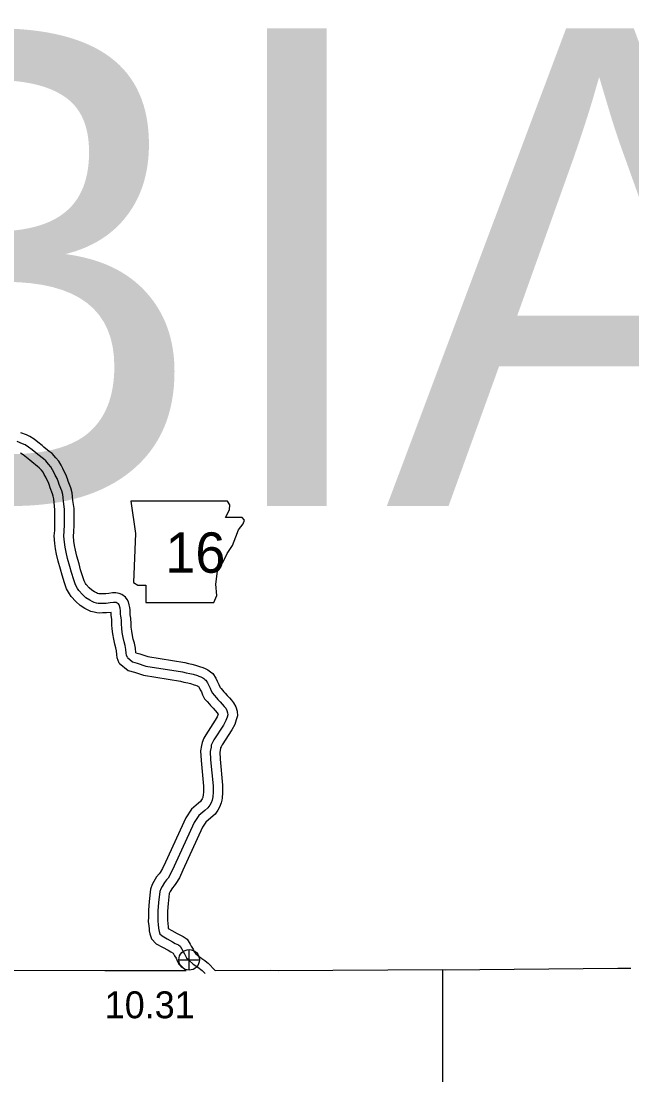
# Model space of a CAD drawing. Extents: x 31699 to 244310, y -8841 to 11474.
# Drawn here: x 145341 to 145980, y -6518 to -5408 of the extents above; entities that cross this region are included whole.
import ezdxf

# ---------------------------------------------------------------- set-up
doc = ezdxf.new("R2010")
doc.units = 0
for name, color, linetype in [('B_Logo', 7, 'Continuous'), ('G-ANNO-TEXT', 7, 'Continuous'), ('Level 21', 7, 'Continuous'), ('Level 55', 7, 'Continuous'), ('R_Border', 7, 'Continuous'), ('R_Logo', 7, 'Continuous'), ('S_WALL_ANNOT', 7, 'Continuous')]:
    doc.layers.add(name, color=color, linetype=linetype)

msp = doc.modelspace()

# ---------------------------------------------------------------- linework, layer by layer
at = {"layer": 'B_Logo'}
for points in [[(145451.9, -6073.5), (145451.1, -6071.3), (145450.7, -6069.2), (145450.4, -6065.1), (145449.6, -6061), (145448.5, -6057.1), (145447.4, -6052.5), (145446.6, -6047.4), (145446.1, -6042.8), (145445.8, -6038.7), (145445.7, -6035.7), (145445.8, -6034.9), (145445.4, -6032.1), (145445.1, -6030.3), (145444.9, -6028.4), (145444.8, -6026), (145444.7, -6024.2), (145444.5, -6022.5), (145444.4, -6021.8), (145444.2, -6021), (145443.7, -6019.3), (145443.2, -6018.3), (145442.6, -6017.5), (145441.4, -6016.6), (145440.3, -6016.2), (145439.1, -6015.9), (145437.3, -6016), (145433.9, -6016.5), (145429.7, -6017), (145427.3, -6016.9), (145425.4, -6017), (145422.8, -6017.1), (145421.5, -6016.9), (145419.6, -6016.6), (145417.3, -6015.9), (145415.2, -6014.9), (145412.5, -6013.5), (145408.5, -6011), (145405, -6007.8), (145401.1, -6003.4), (145399.7, -6001.4), (145397.5, -5997.6), (145395.8, -5992.4), (145393.3, -5984.5), (145391.6, -5978.3), (145389.2, -5970.1), (145387.7, -5963.3), (145386.7, -5958.1), (145386, -5953), (145385.4, -5946.5), (145385.9, -5941.4), (145386.1, -5934.9), (145386.1, -5927.8), (145386.1, -5918.4), (145385.1, -5910.2), (145384.7, -5906.2), (145384.2, -5903), (145383.3, -5899.1), (145380.6, -5892.5), (145379.8, -5890), (145378.3, -5886.2), (145376.5, -5882.7), (145375.4, -5880.4), (145373.7, -5877.2), (145371.8, -5873.9), (145369.5, -5871.1), (145366.5, -5867.6), (145364, -5865.8), (145358.2, -5861.2), (145356.1, -5859.4), (145352.2, -5856.2), (145348.4, -5853.4), (145344.8, -5851), (145342.3, -5849.9), (145336.7, -5847.6)], [(145451.9, -6073.5), (145457.4, -6078.2), (145462.2, -6079.5), (145471.1, -6082.5), (145509.8, -6088.5), (145513.4, -6089.6), (145517.4, -6090.5), (145520.8, -6091.2), (145525.2, -6092.6), (145526.7, -6093.2), (145528.8, -6093.9), (145530.8, -6095), (145531.9, -6095.7), (145533.1, -6096.6), (145534.1, -6097.3), (145535.7, -6100.1), (145537.1, -6102.8), (145538.6, -6105.7), (145539.6, -6108.6), (145540.9, -6110.9), (145542.8, -6112.9), (145545.4, -6115.8), (145546.8, -6117.5), (145549, -6120), (145551.2, -6122.3), (145553.4, -6124.8), (145554.9, -6126.7), (145556.2, -6128.9), (145556.9, -6131.5), (145557.1, -6133.7), (145556.5, -6135.9), (145555.1, -6139.7), (145552.6, -6144.3), (145542.5, -6159.9), (145541, -6162.5), (145539.8, -6165.3), (145539.5, -6167.3), (145538.7, -6172), (145539.1, -6180.6), (145541.7, -6207.8), (145541.7, -6212.2), (145541.7, -6214.5), (145541.3, -6219.3), (145540.9, -6221.2), (145540.6, -6223), (145539.5, -6225.8), (145538.2, -6228), (145536.1, -6231), (145533, -6233.7), (145526.6, -6239), (145521.8, -6246.3), (145501.1, -6292), (145497.6, -6299.4), (145494.5, -6304.4), (145492.9, -6306.4), (145490.9, -6309), (145488.2, -6313.4), (145486.9, -6315.6), (145485.9, -6318.4), (145484.7, -6330), (145483.9, -6338.6), (145483.9, -6345.3), (145483.8, -6349.5), (145484.3, -6352.9), (145484.7, -6356.9), (145484.9, -6358.5), (145485.2, -6360.3), (145486, -6362.7), (145488.3, -6365.1), (145493.6, -6368), (145499.3, -6371.3), (145502.1, -6372.8), (145505.4, -6374.5), (145507.3, -6375.6), (145508.7, -6378.3), (145510, -6380.8), (145511.9, -6383.6), (145512.9, -6385.8), (145513.9, -6387.9), (145515.8, -6389.8), (145516.3, -6390.5), (145520.8, -6394.6), (145524.5, -6397), (145527.1, -6398.7), (145528.8, -6400.2), (145530.1, -6401.2), (145533.3, -6404.5)]]:
    msp.add_lwpolyline(points, dxfattribs=at)
at = {"layer": 'G-ANNO-TEXT'}
msp.add_lwpolyline([(145455.5, -5910), (145460.5, -5943.8), (145458.3, -5995.2), (145462.8, -5998), (145471.3, -5998), (145471.3, -6016), (145542.3, -6016), (145545.7, -6008.7), (145544.6, -5996.8), (145546.3, -5983.3), (145552.5, -5972.6), (145556.4, -5964.7), (145562, -5956.2), (145565.4, -5947.2), (145568.3, -5939.9), (145573.3, -5933.7), (145574.5, -5929.7), (145572.2, -5926.9), (145554.7, -5926.9), (145558.7, -5919), (145559.2, -5913.9), (145556.9, -5910.1)], close=True, dxfattribs=at)
at = {"layer": 'Level 21'}
for p, q in [((145516.6, -6401), (145516.6, -6379.3)), ((145505.8, -6390.1), (145527.5, -6390.1))]:
    msp.add_line(p, q, dxfattribs=at)
msp.add_circle((145516.6, -6390.1), 10.8, dxfattribs=at)
at = {"layer": 'Level 55'}
for points in [[(145460.7, -6068.7), (145460.4, -6063.7), (145459.3, -6058.6), (145458.1, -6054.5), (145457.2, -6050.6), (145456.5, -6046.1), (145456, -6041.9), (145455.8, -6038.2), (145455.6, -6032.5), (145455.3, -6030.7), (145455, -6028.9), (145454.8, -6027.5), (145454.8, -6025.6), (145454.7, -6023.6), (145454.4, -6021.1), (145454.2, -6019.8), (145453.9, -6018.3), (145453, -6015.5), (145451.7, -6013), (145449.9, -6010.5), (145446.3, -6007.8), (145443.2, -6006.6), (145440, -6005.9), (145436.4, -6006), (145432.5, -6006.6), (145429.3, -6007), (145427.2, -6006.9), (145425, -6007), (145423.3, -6007.1), (145422.9, -6007), (145421.9, -6006.9), (145420.8, -6006.5), (145419.6, -6006), (145417.5, -6004.9), (145414.6, -6003), (145412.1, -6000.8), (145408.9, -5997.2), (145408.1, -5996.1), (145406.7, -5993.5), (145405.3, -5989.3), (145402.9, -5981.7), (145401.3, -5975.5), (145398.9, -5967.6), (145397.5, -5961.2), (145396.6, -5956.4), (145395.9, -5951.8), (145395.4, -5946.5), (145395.9, -5942.1), (145396.1, -5935.1), (145396.1, -5927.9), (145396.1, -5917.8), (145395, -5909.1), (145394.6, -5905), (145394.1, -5901.2), (145392.8, -5896), (145390, -5889), (145389.2, -5886.7), (145387.5, -5882.1), (145385.5, -5878.3), (145384.4, -5875.9), (145382.5, -5872.3), (145380, -5868.1), (145377.1, -5864.6), (145373.3, -5860.2), (145370.1, -5857.9), (145364.6, -5853.5), (145362.6, -5851.7), (145358.3, -5848.3), (145354.2, -5845.2), (145349.7, -5842.2), (145346.2, -5840.7), (145340.5, -5838.3)], [(145443.4, -6079.4), (145441.4, -6073.9), (145440.8, -6070.4), (145440.5, -6066.5), (145439.9, -6063.4), (145438.8, -6059.6), (145437.6, -6054.5), (145436.6, -6048.7), (145436.1, -6043.6), (145435.8, -6039.3), (145435.6, -6035.1), (145435.7, -6034.9), (145435.5, -6033.6), (145435.2, -6031.6), (145434.9, -6029.4), (145434.8, -6026.5), (145430.1, -6027), (145427.4, -6026.9), (145425.8, -6027), (145422.3, -6027.1), (145420, -6026.8), (145417.2, -6026.3), (145413.7, -6025.3), (145410.8, -6023.9), (145407.5, -6022.2), (145402.4, -6019), (145397.9, -6014.9), (145393.2, -6009.6), (145391.2, -6006.8), (145388.3, -6001.7), (145386.2, -5995.5), (145383.7, -5987.3), (145382, -5981), (145379.5, -5972.6), (145377.9, -5965.3), (145376.8, -5959.8), (145376, -5954.1), (145375.3, -5946.4), (145375.9, -5940.7), (145376.1, -5934.8), (145376.1, -5927.8), (145376.1, -5919), (145375.2, -5911.3), (145374.8, -5907.4), (145374.4, -5904.9), (145373.7, -5902.2), (145371.2, -5896), (145370.4, -5893.4), (145369.2, -5890.3), (145367.6, -5887.2), (145366.5, -5884.9), (145364.9, -5882), (145363.6, -5879.6), (145361.9, -5877.6), (145359.6, -5875), (145357.9, -5873.7), (145351.8, -5868.9), (145349.7, -5867), (145346.2, -5864.1), (145342.7, -5861.6), (145340, -5859.8)], [(145460.7, -6068.7), (145465.1, -6069.9), (145473.5, -6072.7), (145512, -6078.7), (145515.9, -6079.9), (145519.6, -6080.7), (145523.4, -6081.6), (145528.5, -6083.2), (145529.9, -6083.7), (145532.8, -6084.6), (145536.1, -6086.5), (145537.7, -6087.6), (145538.9, -6088.5), (145541.5, -6090.2), (145544.5, -6095.2), (145546.1, -6098.3), (145547.8, -6101.8), (145548.7, -6104.4), (145549, -6104.9), (145550.2, -6106.2), (145553.1, -6109.4), (145554.4, -6111.1), (145556.4, -6113.2), (145558.7, -6115.7), (145560.9, -6118.3), (145563.2, -6120.9), (145565.6, -6125.1), (145566.8, -6129.9), (145567.2, -6134.7), (145566, -6139), (145564.3, -6143.8), (145561.2, -6149.4), (145551.1, -6165.1), (145550, -6167), (145549.5, -6168.1), (145549.3, -6169), (145548.7, -6172.6), (145549, -6179.9), (145551.7, -6207.3), (145551.7, -6212.3), (145551.7, -6214.9), (145551.2, -6220.8), (145550.7, -6223), (145550.3, -6225.6), (145548.5, -6230.2), (145546.6, -6233.3), (145543.7, -6237.7), (145539.4, -6241.4), (145534.1, -6245.8), (145530.6, -6251.1), (145510.1, -6296.2), (145506.4, -6304.1), (145502.7, -6310.2), (145500.8, -6312.6), (145499.1, -6314.7), (145496.7, -6318.6), (145495.9, -6319.9), (145495.7, -6320.6), (145494.7, -6331), (145493.9, -6339.1), (145493.9, -6345.4), (145493.8, -6348.9), (145494.2, -6351.6), (145494.7, -6356), (145494.8, -6357.3), (145494.8, -6357.3), (145498.5, -6359.3), (145504.2, -6362.5), (145506.8, -6363.9), (145510.2, -6365.8), (145514.7, -6368.3), (145517.6, -6373.7), (145518.6, -6375.7), (145520.7, -6378.8), (145522, -6381.7), (145522.2, -6382.1), (145523.4, -6383.3), (145523.7, -6383.7), (145527, -6386.7), (145530, -6388.7), (145533.1, -6390.7), (145535.1, -6392.5), (145536.7, -6393.7), (145544, -6401.2)], [(145443.4, -6079.4), (145452.6, -6087.3), (145459.3, -6089), (145468.7, -6092.2), (145507.6, -6098.3), (145510.9, -6099.3), (145515.2, -6100.2), (145518.1, -6100.9), (145521.9, -6102.1), (145523.4, -6102.7), (145524.9, -6103.1), (145525.5, -6103.4), (145526, -6103.8), (145526.6, -6104.2), (145527, -6105), (145528.2, -6107.3), (145529.4, -6109.7), (145530.5, -6112.8), (145532.8, -6116.8), (145535.5, -6119.7), (145537.8, -6122.3), (145539.1, -6124), (145541.7, -6126.8), (145543.8, -6129), (145545.8, -6131.4), (145546.7, -6132.4), (145546.8, -6132.6), (145546.9, -6132.9), (145546, -6135.6), (145544, -6139.2), (145534, -6154.6), (145532.1, -6158), (145530.2, -6162.5), (145529.6, -6165.6), (145528.6, -6171.3), (145529.1, -6181.3), (145531.7, -6208.2), (145531.7, -6212.2), (145531.7, -6214.1), (145531.4, -6217.8), (145531, -6219.3), (145530.9, -6220.3), (145530.4, -6221.4), (145529.7, -6222.6), (145528.6, -6224.3), (145526.5, -6226.1), (145519, -6232.2), (145513, -6241.4), (145492, -6287.8), (145488.8, -6294.6), (145486.3, -6298.6), (145485.1, -6300.2), (145482.6, -6303.3), (145479.7, -6308.1), (145477.8, -6311.2), (145476, -6316.2), (145474.8, -6329), (145473.9, -6338.1), (145473.9, -6345.2), (145473.8, -6350.2), (145474.4, -6354.1), (145474.8, -6357.8), (145474.9, -6359.7), (145475.4, -6362.8), (145477.2, -6368), (145482.2, -6373.2), (145488.7, -6376.7), (145494.5, -6380.1), (145497.4, -6381.6), (145499.8, -6382.9), (145499.9, -6383), (145501.4, -6385.9), (145503.1, -6388.4), (145503.8, -6390), (145505.6, -6393.8), (145508.2, -6396.4), (145508.8, -6397.2), (145513.4, -6401.4)]]:
    msp.add_lwpolyline(points, dxfattribs=at)
at = {"layer": 'R_Logo'}
for points in [[(145513.4, -6401.4), (145428.4, -6401.6), (145252.5, -6401.2), (145134.5, -6401.3)], [(145609.7, -6401.6), (145602.3, -6401.2), (145544, -6401.4)], [(145781.9, -6400.6), (145609.7, -6401.6)], [(145979, -6399.1), (145965.4, -6399.1), (145784.7, -6400.7), (145781.9, -6400.6), (145781.9, -6517.7)]]:
    msp.add_lwpolyline(points, dxfattribs=at)

# ---------------------------------------------------------------- texts
at = {"layer": 'G-ANNO-TEXT'}
msp.add_text('16', height=42.24, dxfattribs=at).set_placement((145491.7, -5984.9))
at = {"layer": 'R_Border'}
msp.add_text('COLUMBIA', height=500, dxfattribs=at).set_placement((142676, -5915))
at = {"layer": 'S_WALL_ANNOT'}
msp.add_text('10.31', height=28.16, dxfattribs=at).set_placement((145428.2, -6451.2))

doc.saveas('drawing.dxf')
